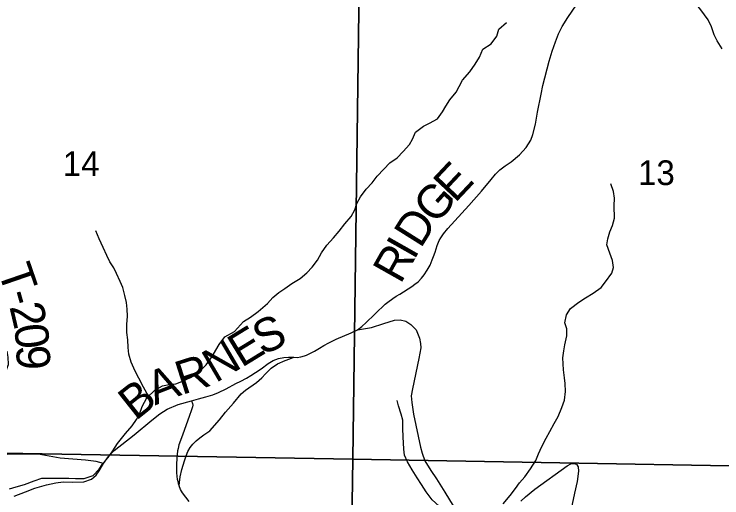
# Model space of a CAD drawing. Extents: x 0 to 191, y 0 to 55.
# Drawn here: x 145.71 to 146.309, y 19.292 to 19.701 of the extents above; entities that cross this region are included whole.
import ezdxf

# ---------------------------------------------------------------- set-up
doc = ezdxf.new("R2010")
doc.units = 0
for name, color, linetype in [('GM_X_Corporation', 7, 'Continuous'), ('GM_X_County_Road', 7, 'Continuous'), ('GM_X_County_Road_Text', 7, 'Continuous'), ('GM_X_Minor_River', 7, 'Continuous'), ('GM_X_Section_Text', 7, 'Continuous'), ('GM_X_Township_Road', 7, 'Continuous'), ('GM_X_Township_Road_Text', 7, 'Continuous')]:
    doc.layers.add(name, color=color, linetype=linetype)

msp = doc.modelspace()

# ---------------------------------------------------------------- linework, layer by layer
at = {"layer": 'GM_X_Corporation'}
for points in [[(145.47935, 19.83503), (146.00338, 19.8309), (145.9964, 19.32433), (145.47009, 19.33338)], [(146.00338, 19.8309), (146.51, 19.81994), (146.50723, 19.45421), (146.50678, 19.31551), (145.9964, 19.32433)], [(145.47009, 19.33338), (145.9964, 19.32433), (145.9888, 18.82212), (145.46297, 18.82758)], [(145.9964, 19.32433), (146.50678, 19.31551), (146.50444, 18.94638), (146.50161, 18.81541), (145.9888, 18.82212)]]:
    msp.add_lwpolyline(points, close=True, dxfattribs=at)
at = {"layer": 'GM_X_County_Road'}
msp.add_lwpolyline([(145.70948, 19.29307), (145.71925, 19.29677), (145.72699, 19.29997), (145.73693, 19.30283), (145.74501, 19.30435), (145.75124, 19.30536), (145.75932, 19.30485), (145.76875, 19.30519), (145.77515, 19.30755), (145.77903, 19.31092), (145.78155, 19.31462), (145.78526, 19.32068), (145.78963, 19.32675), (145.79435, 19.33163), (145.81116, 19.34501), (145.82611, 19.35734), (145.83308, 19.36281), (145.83919, 19.36665), (145.84853, 19.37082), (145.85995, 19.37377), (145.86583, 19.37539), (145.87207, 19.37712), (145.87792, 19.37904), (145.88255, 19.3809), (145.88925, 19.38394), (145.89729, 19.38839), (145.90168, 19.39058), (145.90649, 19.39314), (145.91008, 19.39515), (145.91404, 19.39771), (145.91892, 19.40088), (145.92464, 19.40539), (145.92897, 19.40807), (145.9336, 19.40971), (145.93792, 19.4105), (145.94194, 19.41075), (145.94657, 19.41069), (145.94925, 19.41062), (145.95248, 19.41105), (145.9554, 19.41184), (145.95729, 19.41251), (145.95961, 19.41349), (145.96405, 19.41574), (145.96832, 19.41854), (145.97197, 19.42061), (145.97624, 19.42287), (145.98227, 19.42604), (145.99512, 19.4314), (146.0003, 19.43389), (146.00401, 19.4367), (146.00785, 19.44005), (146.01486, 19.44699), (146.01763, 19.44984), (146.02179, 19.4537), (146.02385, 19.45558), (146.02613, 19.45742), (146.03026, 19.46052), (146.03313, 19.46251), (146.03626, 19.4642), (146.04646, 19.47064), (146.04904, 19.4726), (146.05173, 19.4747), (146.05471, 19.47768), (146.05703, 19.48055), (146.0595, 19.48442), (146.06186, 19.48865), (146.06374, 19.49329), (146.06484, 19.49613), (146.06613, 19.49959), (146.06786, 19.50534), (146.06948, 19.50957), (146.07088, 19.51193), (146.07327, 19.51532), (146.07696, 19.51977), (146.09482, 19.53933), (146.10532, 19.55137), (146.11368, 19.56113), (146.11729, 19.56563), (146.121, 19.56935), (146.12553, 19.57273), (146.13069, 19.57631), (146.13773, 19.58224), (146.14325, 19.58824), (146.14712, 19.59465), (146.14881, 19.59932), (146.15128, 19.6082), (146.15278, 19.61824), (146.15603, 19.63357), (146.15747, 19.6409), (146.16288, 19.66146), (146.16524, 19.67004), (146.16815, 19.67795), (146.1708, 19.68458), (146.17378, 19.69066), (146.1786, 19.69828), (146.18597, 19.70907)], dxfattribs=at)
at = {"layer": 'GM_X_Minor_River'}
for points in [[(146.3093, 19.67185), (146.3051, 19.67865), (146.30242, 19.68376), (146.3003, 19.69039), (146.29742, 19.69645), (146.29112, 19.70495), (146.28693, 19.71024), (146.28197, 19.71685), (146.27797, 19.72214), (146.2732, 19.728)], [(145.89625, 19.43259), (145.90396, 19.44098), (145.90981, 19.44462), (145.91621, 19.44959), (145.92412, 19.45628), (145.92883, 19.46124), (145.93391, 19.46563), (145.93881, 19.46888), (145.94484, 19.47329), (145.95182, 19.4775), (145.95747, 19.48228), (145.96198, 19.48705), (145.96668, 19.49296), (145.96986, 19.49905), (145.97455, 19.50571), (145.98019, 19.51182), (145.98489, 19.51754), (145.98959, 19.52364), (145.99504, 19.52993), (145.99803, 19.53564), (145.99989, 19.54078), (146.00289, 19.54649), (146.00777, 19.55297), (146.01285, 19.5585), (146.01698, 19.56403), (146.02262, 19.57013), (146.02789, 19.57529), (146.03392, 19.57969), (146.039, 19.58484), (146.04445, 19.59075), (146.04707, 19.59551), (146.04969, 19.60141), (146.05628, 19.60638), (146.06138, 19.60888), (146.06817, 19.61253), (146.07249, 19.61844), (146.07511, 19.62339), (146.07867, 19.62872), (146.08393, 19.6352), (146.08655, 19.63996), (146.08936, 19.64529), (146.09557, 19.65235), (146.10007, 19.65883), (146.10363, 19.66474), (146.10662, 19.67158), (146.11378, 19.67618), (146.11847, 19.68266), (146.12014, 19.68856), (146.12654, 19.69429)], [(146.17622, 19.38853), (146.17562, 19.39327), (146.17502, 19.40009), (146.17461, 19.40521), (146.17439, 19.41033), (146.1753, 19.41603), (146.17603, 19.42135), (146.17769, 19.42876), (146.17765, 19.43483), (146.17611, 19.43994), (146.17739, 19.44678), (146.18096, 19.45192), (146.18793, 19.45728), (146.19358, 19.46091), (146.19999, 19.46513), (146.20678, 19.46972), (146.21035, 19.47467), (146.21579, 19.48192), (146.21728, 19.48686), (146.2163, 19.49273), (146.21418, 19.49879), (146.21168, 19.50599), (146.2124, 19.51111), (146.21426, 19.51701), (146.21631, 19.52233), (146.21798, 19.5286), (146.21792, 19.53885), (146.21807, 19.5453), (146.21728, 19.55118), (146.21497, 19.55743)], [(145.82331, 19.37765), (145.81904, 19.38546), (145.81517, 19.39301), (145.81208, 19.39886), (145.8086, 19.4066), (145.80682, 19.41341), (145.80619, 19.41909), (145.80575, 19.42535), (145.80512, 19.4316), (145.80505, 19.43842), (145.80554, 19.44563), (145.80529, 19.45151), (145.80486, 19.4572), (145.80347, 19.46306), (145.8017, 19.46968), (145.79937, 19.47497), (145.79628, 19.48158), (145.79414, 19.48649), (145.79068, 19.49157), (145.78798, 19.49685), (145.78507, 19.50365), (145.78158, 19.51101), (145.77867, 19.51781)], [(145.70576, 19.29917), (145.71142, 19.30094), (145.7184, 19.3029), (145.72651, 19.30621), (145.73293, 19.30836), (145.74504, 19.30848), (145.75053, 19.30835), (145.75584, 19.30821), (145.76152, 19.30808), (145.7689, 19.30815), (145.77645, 19.3107), (145.7817, 19.31587), (145.78467, 19.32083), (145.78936, 19.32581), (145.79328, 19.33135), (145.797, 19.33783), (145.80392, 19.34606), (145.80953, 19.35256), (145.81326, 19.35791), (145.81567, 19.36267), (145.81807, 19.36915), (145.82197, 19.37639), (145.82872, 19.38272), (145.83531, 19.38639), (145.84097, 19.38777), (145.84646, 19.38821), (145.85174, 19.39016), (145.8589, 19.39346), (145.86436, 19.39673), (145.87223, 19.4044), (145.87746, 19.41128), (145.88044, 19.41681), (145.88323, 19.42158), (145.88808, 19.42789), (145.89625, 19.43259)], [(146.12383, 19.28672), (146.12965, 19.29359), (146.13416, 19.2995), (146.13773, 19.30445), (146.14224, 19.3096), (146.14693, 19.31627), (146.15143, 19.32331), (146.15367, 19.32883), (146.15647, 19.3351), (146.16022, 19.34214), (146.1634, 19.34785), (146.16696, 19.35451), (146.17033, 19.36042), (146.1735, 19.36821), (146.17573, 19.37449), (146.17664, 19.3817), (146.17622, 19.38853)], [(146.10493, 19.26023), (146.09974, 19.26363), (146.09365, 19.26909), (146.0868, 19.27455), (146.08055, 19.27679), (146.0758, 19.27942), (146.06953, 19.28451), (146.06363, 19.28997), (146.05867, 19.29677), (146.05466, 19.30301), (146.05103, 19.30849), (146.04663, 19.31548), (146.04281, 19.3221), (146.04032, 19.32777), (146.03972, 19.33289), (146.03931, 19.3382), (146.03909, 19.34313), (146.03886, 19.35072), (146.03882, 19.35755), (146.03746, 19.36266), (146.03515, 19.36948), (146.03399, 19.37421)]]:
    msp.add_lwpolyline(points, dxfattribs=at)
at = {"layer": 'GM_X_Township_Road'}
for points in [[(146.0003, 19.43389), (146.0124, 19.43589), (146.02262, 19.43918), (146.0319, 19.44209), (146.03664, 19.44231), (146.04139, 19.44121), (146.04558, 19.43839), (146.04998, 19.43386), (146.05287, 19.42685), (146.05366, 19.42249), (146.05407, 19.4187), (146.05224, 19.40957), (146.0471, 19.38409), (146.04601, 19.37801), (146.04642, 19.37251), (146.04782, 19.36264), (146.05371, 19.33458), (146.05526, 19.32947), (146.05759, 19.32303), (146.06258, 19.31471), (146.06737, 19.30771), (146.07427, 19.29656), (146.08445, 19.27973)], [(145.78526, 19.32068), (145.77903, 19.32254), (145.76993, 19.32355), (145.74855, 19.32523), (145.73002, 19.32877), (145.70375, 19.32843), (145.69853, 19.33095), (145.69483, 19.33651), (145.69281, 19.34308), (145.68978, 19.35605), (145.68792, 19.36817), (145.68843, 19.3739), (145.69096, 19.38046), (145.69517, 19.3877), (145.7019, 19.39713), (145.70476, 19.40471), (145.7046, 19.41077), (145.70355, 19.4159)], [(145.85797, 19.28852), (145.85222, 19.2958), (145.85048, 19.29879), (145.84932, 19.30186), (145.84954, 19.30479), (145.85033, 19.3096), (145.85173, 19.31554), (145.8528, 19.31922), (145.85401, 19.32309), (145.85535, 19.32723), (145.85679, 19.33083), (145.8587, 19.33424), (145.86105, 19.33719), (145.86367, 19.34003), (145.86687, 19.34258), (145.87022, 19.34496), (145.87546, 19.34837), (145.88365, 19.35769), (145.88852, 19.36415), (145.89547, 19.37182), (145.90186, 19.3798), (145.90564, 19.38297), (145.9149, 19.38943), (145.91928, 19.39333), (145.92245, 19.3968), (145.92738, 19.40143), (145.93274, 19.40514), (145.93926, 19.40807), (145.94316, 19.40947), (145.94657, 19.41069)], [(145.85995, 19.37377), (145.86071, 19.37161), (145.86102, 19.37012), (145.86077, 19.36861), (145.8595, 19.3654), (145.85816, 19.36153), (145.85214, 19.34477), (145.84911, 19.33661), (145.84841, 19.33357), (145.84804, 19.33135), (145.84747, 19.32568), (145.84719, 19.31965), (145.8471, 19.31603), (145.84722, 19.31316), (145.84737, 19.30984), (145.84765, 19.30756), (145.8481, 19.30573), (145.84865, 19.3036), (145.84932, 19.30186)], [(146.13864, 19.28883), (146.14278, 19.29265), (146.15071, 19.29916), (146.17808, 19.3189), (146.1811, 19.32044), (146.18338, 19.32084), (146.18585, 19.3201), (146.18738, 19.31802), (146.1876, 19.31422), (146.18652, 19.30548), (146.18412, 19.29578), (146.17935, 19.27297)]]:
    msp.add_lwpolyline(points, dxfattribs=at)

# ---------------------------------------------------------------- texts
at = {"layer": 'GM_X_County_Road_Text'}
for s, rotation, p in [('E', 46.7458, (146.083, 19.54078)), ('G', 48.05123, (146.0664, 19.52232)), ('D', 57.87105, (146.05388, 19.50217)), ('I', 60.44197, (146.0483, 19.49231)), ('R', 60.5538, (146.03684, 19.47201)), ('S', 23.59537, (145.91942, 19.41218)), ('E', 31.49419, (145.90222, 19.40156)), ('N', 30.44158, (145.88017, 19.3886)), ('R', 17.67092, (145.85164, 19.3787)), ('A', 21.20071, (145.82877, 19.36981)), ('B', 38.40866, (145.81244, 19.35644))]:
    msp.add_text(s, height=0.02841, rotation=rotation, dxfattribs=at).set_placement(p)
at = {"layer": 'GM_X_Section_Text'}
for s, p in [('14', (145.75074, 19.5642)), ('13', (146.23803, 19.55654))]:
    msp.add_text(s, height=0.020928, rotation=0.00001, dxfattribs=at).set_placement(p)
at = {"layer": 'GM_X_Township_Road_Text'}
for s, rotation, p in [('T', 288.99739, (145.6955, 19.48426)), ('-', 286.11159, (145.7023, 19.46453)), ('2', 283.29029, (145.70544, 19.45367)), ('0', 276.91202, (145.70932, 19.43747)), ('9', 271.40518, (145.71137, 19.42081))]:
    msp.add_text(s, height=0.02841, rotation=rotation, dxfattribs=at).set_placement(p)

doc.saveas('drawing.dxf')
